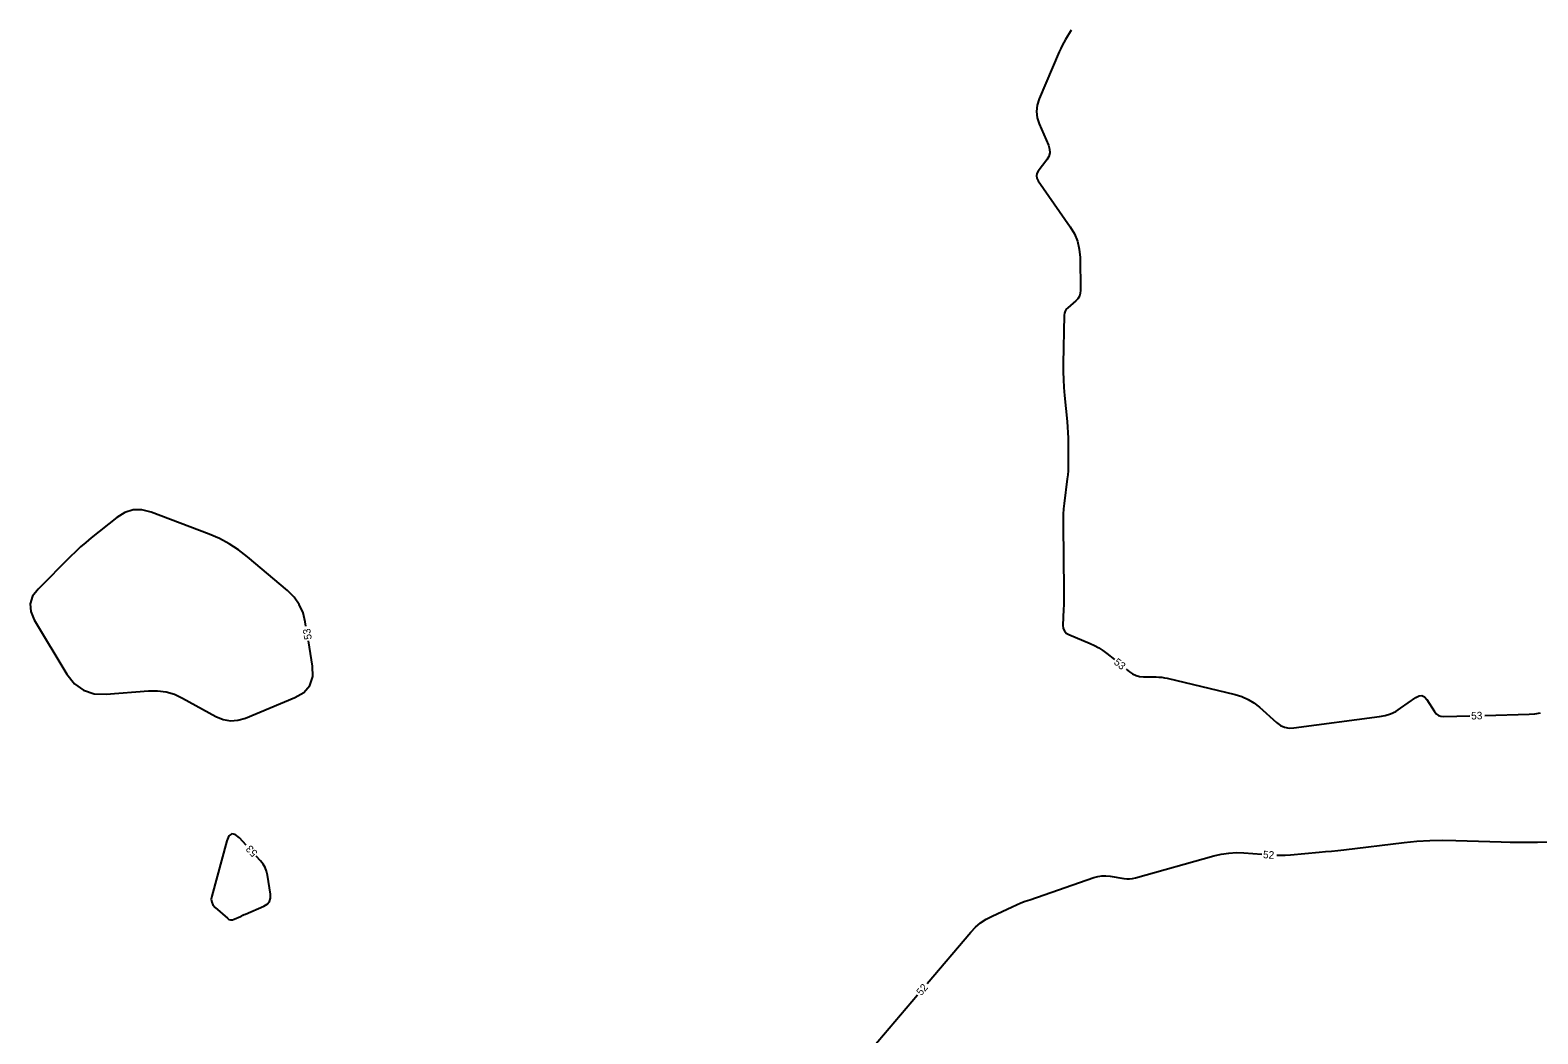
# Model space of a CAD drawing. Extents: x 2384780 to 2405861, y 547869 to 573706.
# Drawn here: x 2395906.6 to 2396308.8, y 552965 to 553232.9 of the extents above; entities that cross this region are included whole.
import ezdxf

# ---------------------------------------------------------------- set-up
doc = ezdxf.new("R2010")
doc.units = 0
doc.layers.add('Old_Level_60', color=7, linetype='Continuous')

msp = doc.modelspace()

# ---------------------------------------------------------------- linework, layer by layer
at = {"layer": 'Old_Level_60'}
for points in [[(2396184.35025, 553232.866), (2396182.822, 553230.33175), (2396182.36775, 553229.548), (2396181.94125, 553228.75025), (2396181.54225, 553227.93825), (2396181.17125, 553227.112), (2396175.77075, 553214.513), (2396175.2355, 553212.84375), (2396175.06125, 553211.176), (2396175.24775, 553209.50975), (2396175.79525, 553207.8445), (2396178.2765, 553202.1715), (2396178.59125, 553201.141), (2396178.61925, 553200.1445), (2396178.36075, 553199.1815), (2396177.8155, 553198.2525), (2396175.56675, 553195.272), (2396175.202, 553194.63125), (2396175.0725, 553193.986), (2396175.1775, 553193.336), (2396175.5175, 553192.682), (2396184.06275, 553180.4155), (2396185.19225, 553178.51925), (2396186.0095, 553176.52225), (2396186.5145, 553174.4245), (2396186.70725, 553172.22575), (2396186.84975, 553163.45225), (2396186.78025, 553162.62875), (2396186.5435, 553161.88075), (2396186.1395, 553161.208), (2396185.56825, 553160.6105), (2396183.4295, 553158.7825), (2396183.02675, 553158.36425), (2396182.7355, 553157.89325), (2396182.55575, 553157.36975), (2396182.48725, 553156.79325)], [(2396182.48725, 553156.79325), (2396182.21275, 553143.8435), (2396182.1995, 553141.718), (2396182.25075, 553139.59475), (2396182.366, 553137.474), (2396182.54575, 553135.356), (2396183.23675, 553128.441), (2396183.367, 553126.95825), (2396183.4615, 553125.4735), (2396183.51975, 553123.98725), (2396183.5425, 553122.499), (2396183.5585, 553117.439), (2396183.54475, 553116.35575), (2396183.49675, 553115.2745), (2396183.41475, 553114.19525), (2396183.2985, 553113.11825), (2396182.479, 553106.509), (2396182.32775, 553105.0915), (2396182.2245, 553103.67125), (2396182.16975, 553102.24825), (2396182.1635, 553100.8225), (2396182.381, 553083.325), (2396182.38875, 553082.047), (2396182.3805, 553080.76925), (2396182.35625, 553079.49175), (2396182.316, 553078.2145), (2396182.15825, 553074.0425), (2396182.23175, 553073.217), (2396182.52, 553072.52875), (2396183.023, 553071.9775), (2396183.741, 553071.56325), (2396189.36625, 553069.20725), (2396190.548, 553068.66275), (2396191.683, 553068.03975), (2396192.77075, 553067.3375), (2396193.81175, 553066.55675), (2396195.89025, 553064.88025)], [(2395980.1975, 553073.80475), (2395980.013, 553074.943), (2395979.4095, 553077.362), (2395978.4195, 553079.56225), (2395977.0425, 553081.5435), (2395975.279, 553083.306), (2395964.58375, 553092.34025), (2395962.22775, 553094.16725), (2395959.7435, 553095.77625), (2395957.131, 553097.1675), (2395954.39, 553098.34075), (2395938.861, 553104.23275), (2395936.41975, 553104.852), (2395934.0815, 553104.81825), (2395931.846, 553104.13175), (2395929.713, 553102.79225), (2395922.914, 553097.3505), (2395921.47425, 553096.165), (2395920.06925, 553094.941), (2395918.69875, 553093.6785), (2395917.363, 553092.377), (2395908.714, 553083.71425), (2395907.26125, 553081.80925), (2395906.61, 553079.806), (2395906.76, 553077.705), (2395907.71125, 553075.50625)], [(2395907.71125, 553075.50625), (2395916.42625, 553061.01725), (2395918.42175, 553058.4535), (2395920.834, 553056.703), (2395923.6635, 553055.76625), (2395926.91, 553055.643), (2395938.19675, 553056.56925), (2395940.5785, 553056.5965), (2395942.887, 553056.2815), (2395945.1225, 553055.62375), (2395947.28425, 553054.624), (2395956.18525, 553049.71875), (2395958.10575, 553048.90325), (2395960.0525, 553048.5585), (2395962.0255, 553048.6845), (2395964.02475, 553049.2815), (2395977.24325, 553054.74875), (2395979.66025, 553056.152), (2395981.2465, 553058.019), (2395982.002, 553060.34925), (2395981.92675, 553063.14325), (2395980.838, 553069.8565)], [(2396199.004, 553062.36925), (2396199.90025, 553061.6465), (2396200.7435, 553061.07025), (2396201.64475, 553060.65525), (2396202.604, 553060.401), (2396203.62125, 553060.30775), (2396207.0385, 553060.2665), (2396207.76825, 553060.23725), (2396208.493, 553060.16775), (2396209.21275, 553060.05775), (2396209.92725, 553059.90725), (2396228.08025, 553055.55625), (2396229.8605, 553055.01475), (2396231.534, 553054.26925), (2396233.1005, 553053.31975), (2396234.5605, 553052.166), (2396239.155, 553048.06375), (2396240.18, 553047.3165), (2396241.286, 553046.83225), (2396242.473, 553046.61125), (2396243.74075, 553046.65375), (2396266.6335, 553049.6965), (2396268.12875, 553049.986), (2396269.55625, 553050.448), (2396270.916, 553051.08225), (2396272.20775, 553051.88875), (2396276.31725, 553054.80525), (2396277.1595, 553055.238), (2396277.9255, 553055.28575), (2396278.615, 553054.94875), (2396279.22825, 553054.22725), (2396281.2445, 553051.0215), (2396281.724, 553050.42325), (2396282.29825, 553050.00225), (2396282.96725, 553049.75875), (2396283.731, 553049.6925), (2396290.6985, 553049.88575)], [(2396294.697, 553049.9965), (2396306.53175, 553050.3245), (2396308.07775, 553050.43325), (2396309.597, 553050.67325)], [(2395964.2345, 553015.36775), (2395962.45175, 553017.30675), (2395961.335, 553018.24175), (2395960.4025, 553018.4175), (2395959.65425, 553017.834), (2395959.09025, 553016.49125), (2395955.0645, 553001.7995), (2395954.9355, 553000.93225), (2395955.04325, 553000.1355), (2395955.388, 552999.40875), (2395955.9695, 552998.7525)], [(2396145.94075, 552978.4685), (2396157.59875, 552992.1925), (2396158.8285, 552993.49325), (2396160.1765, 552994.6385), (2396161.64225, 552995.6285), (2396163.226, 552996.463), (2396168.592, 552998.9355), (2396169.7475, 552999.45075), (2396170.915, 552999.93675), (2396172.09425, 553000.39375), (2396173.28525, 553000.82125), (2396190.35075, 553006.71025), (2396191.427, 553007.01075), (2396192.51525, 553007.17325), (2396193.61525, 553007.198), (2396194.727, 553007.08475), (2396198.378, 553006.48925), (2396199.158, 553006.40425), (2396199.93325, 553006.4045), (2396200.70375, 553006.49), (2396201.4695, 553006.66075), (2396222.3915, 553012.505), (2396224.3785, 553012.96925), (2396226.383, 553013.25725), (2396228.405, 553013.3685), (2396230.44475, 553013.30325), (2396235.17675, 553012.94875)], [(2396239.169, 553012.7145), (2396240.00275, 553012.70225), (2396241.43575, 553012.73875), (2396242.86825, 553012.83275), (2396250.53375, 553013.48975), (2396252.17575, 553013.63725), (2396253.81625, 553013.798), (2396255.4555, 553013.97225), (2396257.09325, 553014.15975), (2396273.1575, 553016.06625), (2396276.6025, 553016.40925), (2396280.05325, 553016.6215), (2396283.5095, 553016.70325), (2396286.97125, 553016.654), (2396299.08425, 553016.2535), (2396301.49225, 553016.19025), (2396303.90025, 553016.16025), (2396306.3085, 553016.16325), (2396308.717, 553016.19925), (2396316.585, 553016.3705)], [(2395955.9695, 552998.7525), (2395959.235, 552995.854), (2395959.65825, 552995.563), (2395960.10325, 552995.42175), (2395960.57025, 552995.43025), (2395961.05875, 552995.5885), (2395962.69075, 552996.35025), (2395963.041, 552996.51225), (2395963.39225, 552996.672), (2395963.7445, 552996.82925), (2395964.098, 552996.9845), (2395968.95625, 552999.09775), (2395969.84575, 552999.63425), (2395970.43275, 553000.33825), (2395970.7165, 553001.2095), (2395970.69775, 553002.24825), (2395969.92275, 553007.35425), (2395969.684, 553008.4135), (2395969.29925, 553009.40275), (2395968.76875, 553010.32225), (2395968.09275, 553011.17175), (2395966.942, 553012.42325)], [(2396131.26925, 552961.197), (2396143.35125, 552975.42)]]:
    msp.add_lwpolyline(points, dxfattribs=at)

# ---------------------------------------------------------------- texts
for s, rotation, p in [('53', 99.2121556, (2395981.76825, 553070.3665)), ('53', 321.1157694, (2396195.5385, 553063.87925)), ('53', 1.5872611, (2396291.0805, 553048.89575)), ('53', 132.5982917, (2395967.43825, 553013.361)), ('52', 356.6419694, (2396235.48575, 553011.89725)), ('52', 49.653275, (2396144.353, 552975.05475))]:
    msp.add_text(s, height=2, rotation=rotation, dxfattribs=at).set_placement(p)

doc.saveas('drawing.dxf')
